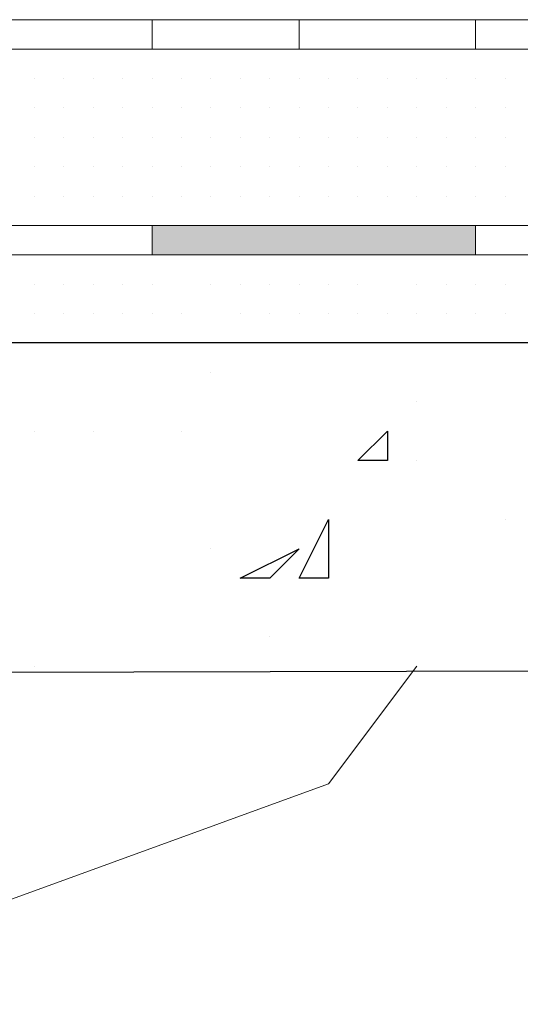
# Model space of a CAD drawing. Header units: metres. Extents: x 5.7 to 89.8, y 4 to 63.5.
# Tile 381 of 475: x 62.823 to 62.987, y 49.535 to 49.858. Entities that reach past the tile are written whole.
import ezdxf

# ---------------------------------------------------------------- set-up
doc = ezdxf.new("R2010")
doc.units = ezdxf.units.M
doc.header["$MEASUREMENT"] = 0
for name, color, linetype in [('PDF17_hatch', 7, 'Continuous'), ('PDF17_hatch-borshi', 7, 'Continuous'), ('PDF17_Isogam', 7, 'Continuous'), ('PDF17_kaff', 7, 'Continuous')]:
    doc.layers.add(name, color=color, linetype=linetype)

msp = doc.modelspace()

# ---------------------------------------------------------------- linework, layer by layer
at = {"layer": 'PDF17_hatch', "lineweight": 25}
for points in [[(62.88532, 49.74194), (62.88532, 49.74194)], [(62.95273, 49.73231), (62.95273, 49.73231)], [(62.82753, 49.72268), (62.82753, 49.72268)], [(62.84679, 49.72268), (62.84679, 49.72268)], [(62.87568, 49.72268), (62.87568, 49.72268)], [(62.93347, 49.71304), (62.93347, 49.71304)], [(62.95273, 49.71304), (62.95273, 49.71304)], [(62.98163, 49.69378), (62.98163, 49.69378)], [(62.88532, 49.68415), (62.88532, 49.68415)], [(62.90458, 49.65526), (62.90458, 49.65526)], [(62.82753, 49.64563), (62.82753, 49.64563)]]:
    msp.add_lwpolyline(points, dxfattribs=at)
for points in [[(62.9431, 49.72268), (62.9431, 49.71304), (62.93347, 49.71304)], [(62.92384, 49.67452), (62.91421, 49.67452), (62.92384, 49.69378)], [(62.91421, 49.68415), (62.90458, 49.67452), (62.89495, 49.67452)]]:
    msp.add_lwpolyline(points, close=True, dxfattribs=at)
at = {"layer": 'PDF17_hatch-borshi', "lineweight": 18}
for points in [[(62.82753, 49.84788), (62.82753, 49.84788)], [(62.84679, 49.84788), (62.84679, 49.84788)], [(62.85642, 49.84788), (62.85642, 49.84788)], [(62.86605, 49.84788), (62.86605, 49.84788)], [(62.86605, 49.84788), (62.86605, 49.84788)], [(62.87568, 49.84788), (62.87568, 49.84788)], [(62.87568, 49.84788), (62.87568, 49.84788)], [(62.89495, 49.84788), (62.89495, 49.84788)], [(62.90458, 49.84788), (62.90458, 49.84788)], [(62.91421, 49.84788), (62.91421, 49.84788)], [(62.91421, 49.84788), (62.91421, 49.84788)], [(62.91421, 49.84788), (62.91421, 49.84788)], [(62.93347, 49.84788), (62.93347, 49.84788)], [(62.93347, 49.84788), (62.93347, 49.84788)], [(62.9431, 49.84788), (62.9431, 49.84788)], [(62.9431, 49.84788), (62.9431, 49.84788)], [(62.9431, 49.84788), (62.9431, 49.84788)], [(62.96236, 49.84788), (62.96236, 49.84788)], [(62.96236, 49.84788), (62.96236, 49.84788)], [(62.96236, 49.84788), (62.96236, 49.84788)], [(62.972, 49.84788), (62.972, 49.84788)], [(62.972, 49.84788), (62.972, 49.84788)], [(62.98163, 49.84788), (62.98163, 49.84788)], [(62.98163, 49.84788), (62.98163, 49.84788)], [(62.82753, 49.83825), (62.82753, 49.83825)], [(62.82753, 49.83825), (62.82753, 49.83825)], [(62.83716, 49.83825), (62.83716, 49.83825)], [(62.83716, 49.83825), (62.83716, 49.83825)], [(62.83716, 49.83825), (62.83716, 49.83825)], [(62.83716, 49.83825), (62.83716, 49.83825)], [(62.84679, 49.83825), (62.84679, 49.83825)], [(62.84679, 49.83825), (62.84679, 49.83825)], [(62.84679, 49.83825), (62.84679, 49.83825)], [(62.85642, 49.83825), (62.85642, 49.83825)], [(62.85642, 49.83825), (62.85642, 49.83825)], [(62.85642, 49.83825), (62.85642, 49.83825)], [(62.86605, 49.83825), (62.86605, 49.83825)], [(62.86605, 49.83825), (62.86605, 49.83825)], [(62.86605, 49.83825), (62.86605, 49.83825)], [(62.87568, 49.83825), (62.87568, 49.83825)], [(62.87568, 49.83825), (62.87568, 49.83825)], [(62.87568, 49.83825), (62.87568, 49.83825)], [(62.88532, 49.83825), (62.88532, 49.83825)], [(62.88532, 49.83825), (62.88532, 49.83825)], [(62.88532, 49.83825), (62.88532, 49.83825)], [(62.88532, 49.83825), (62.88532, 49.83825)], [(62.89495, 49.83825), (62.89495, 49.83825)], [(62.89495, 49.83825), (62.89495, 49.83825)], [(62.90458, 49.83825), (62.90458, 49.83825)], [(62.90458, 49.83825), (62.90458, 49.83825)], [(62.90458, 49.83825), (62.90458, 49.83825)], [(62.90458, 49.83825), (62.90458, 49.83825)], [(62.91421, 49.83825), (62.91421, 49.83825)], [(62.92384, 49.83825), (62.92384, 49.83825)], [(62.92384, 49.83825), (62.92384, 49.83825)], [(62.92384, 49.83825), (62.92384, 49.83825)], [(62.92384, 49.83825), (62.92384, 49.83825)], [(62.93347, 49.83825), (62.93347, 49.83825)], [(62.93347, 49.83825), (62.93347, 49.83825)], [(62.93347, 49.83825), (62.93347, 49.83825)], [(62.93347, 49.83825), (62.93347, 49.83825)], [(62.9431, 49.83825), (62.9431, 49.83825)], [(62.9431, 49.83825), (62.9431, 49.83825)], [(62.95273, 49.83825), (62.95273, 49.83825)], [(62.95273, 49.83825), (62.95273, 49.83825)], [(62.95273, 49.83825), (62.95273, 49.83825)], [(62.95273, 49.83825), (62.95273, 49.83825)], [(62.96236, 49.83825), (62.96236, 49.83825)], [(62.96236, 49.83825), (62.96236, 49.83825)], [(62.972, 49.83825), (62.972, 49.83825)], [(62.972, 49.83825), (62.972, 49.83825)], [(62.972, 49.83825), (62.972, 49.83825)], [(62.98163, 49.83825), (62.98163, 49.83825)], [(62.98163, 49.83825), (62.98163, 49.83825)], [(62.82753, 49.82862), (62.82753, 49.82862)], [(62.82753, 49.82862), (62.82753, 49.82862)], [(62.82753, 49.82862), (62.82753, 49.82862)], [(62.82753, 49.82862), (62.82753, 49.82862)], [(62.82753, 49.82862), (62.82753, 49.82862)], [(62.83716, 49.82862), (62.83716, 49.82862)], [(62.83716, 49.82862), (62.83716, 49.82862)], [(62.83716, 49.82862), (62.83716, 49.82862)], [(62.84679, 49.82862), (62.84679, 49.82862)], [(62.84679, 49.82862), (62.84679, 49.82862)], [(62.84679, 49.82862), (62.84679, 49.82862)], [(62.84679, 49.82862), (62.84679, 49.82862)], [(62.85642, 49.82862), (62.85642, 49.82862)], [(62.85642, 49.82862), (62.85642, 49.82862)], [(62.85642, 49.82862), (62.85642, 49.82862)], [(62.85642, 49.82862), (62.85642, 49.82862)], [(62.86605, 49.82862), (62.86605, 49.82862)], [(62.86605, 49.82862), (62.86605, 49.82862)], [(62.86605, 49.82862), (62.86605, 49.82862)], [(62.86605, 49.82862), (62.86605, 49.82862)], [(62.87568, 49.82862), (62.87568, 49.82862)], [(62.87568, 49.82862), (62.87568, 49.82862)], [(62.87568, 49.82862), (62.87568, 49.82862)], [(62.87568, 49.82862), (62.87568, 49.82862)], [(62.87568, 49.82862), (62.87568, 49.82862)], [(62.88532, 49.82862), (62.88532, 49.82862)], [(62.88532, 49.82862), (62.88532, 49.82862)], [(62.88532, 49.82862), (62.88532, 49.82862)], [(62.89495, 49.82862), (62.89495, 49.82862)], [(62.89495, 49.82862), (62.89495, 49.82862)], [(62.89495, 49.82862), (62.89495, 49.82862)], [(62.89495, 49.82862), (62.89495, 49.82862)], [(62.90458, 49.82862), (62.90458, 49.82862)], [(62.90458, 49.82862), (62.90458, 49.82862)], [(62.90458, 49.82862), (62.90458, 49.82862)], [(62.91421, 49.82862), (62.91421, 49.82862)], [(62.91421, 49.82862), (62.91421, 49.82862)], [(62.91421, 49.82862), (62.91421, 49.82862)], [(62.92384, 49.82862), (62.92384, 49.82862)], [(62.92384, 49.82862), (62.92384, 49.82862)], [(62.92384, 49.82862), (62.92384, 49.82862)], [(62.93347, 49.82862), (62.93347, 49.82862)], [(62.93347, 49.82862), (62.93347, 49.82862)], [(62.93347, 49.82862), (62.93347, 49.82862)], [(62.93347, 49.82862), (62.93347, 49.82862)], [(62.93347, 49.82862), (62.93347, 49.82862)], [(62.9431, 49.82862), (62.9431, 49.82862)], [(62.9431, 49.82862), (62.9431, 49.82862)], [(62.9431, 49.82862), (62.9431, 49.82862)], [(62.9431, 49.82862), (62.9431, 49.82862)], [(62.95273, 49.82862), (62.95273, 49.82862)], [(62.95273, 49.82862), (62.95273, 49.82862)], [(62.95273, 49.82862), (62.95273, 49.82862)], [(62.95273, 49.82862), (62.95273, 49.82862)], [(62.96236, 49.82862), (62.96236, 49.82862)], [(62.96236, 49.82862), (62.96236, 49.82862)], [(62.96236, 49.82862), (62.96236, 49.82862)], [(62.96236, 49.82862), (62.96236, 49.82862)], [(62.96236, 49.82862), (62.96236, 49.82862)], [(62.972, 49.82862), (62.972, 49.82862)], [(62.972, 49.82862), (62.972, 49.82862)], [(62.98163, 49.82862), (62.98163, 49.82862)], [(62.98163, 49.82862), (62.98163, 49.82862)], [(62.98163, 49.82862), (62.98163, 49.82862)], [(62.98163, 49.82862), (62.98163, 49.82862)], [(62.82753, 49.81899), (62.82753, 49.81899)], [(62.83716, 49.81899), (62.83716, 49.81899)], [(62.83716, 49.81899), (62.83716, 49.81899)], [(62.83716, 49.81899), (62.83716, 49.81899)], [(62.84679, 49.81899), (62.84679, 49.81899)], [(62.84679, 49.81899), (62.84679, 49.81899)], [(62.84679, 49.81899), (62.84679, 49.81899)], [(62.85642, 49.81899), (62.85642, 49.81899)], [(62.85642, 49.81899), (62.85642, 49.81899)], [(62.85642, 49.81899), (62.85642, 49.81899)], [(62.85642, 49.81899), (62.85642, 49.81899)], [(62.86605, 49.81899), (62.86605, 49.81899)], [(62.86605, 49.81899), (62.86605, 49.81899)], [(62.86605, 49.81899), (62.86605, 49.81899)], [(62.86605, 49.81899), (62.86605, 49.81899)], [(62.87568, 49.81899), (62.87568, 49.81899)], [(62.87568, 49.81899), (62.87568, 49.81899)], [(62.87568, 49.81899), (62.87568, 49.81899)], [(62.87568, 49.81899), (62.87568, 49.81899)], [(62.88532, 49.81899), (62.88532, 49.81899)], [(62.88532, 49.81899), (62.88532, 49.81899)], [(62.88532, 49.81899), (62.88532, 49.81899)], [(62.88532, 49.81899), (62.88532, 49.81899)], [(62.89495, 49.81899), (62.89495, 49.81899)], [(62.89495, 49.81899), (62.89495, 49.81899)], [(62.90458, 49.81899), (62.90458, 49.81899)], [(62.90458, 49.81899), (62.90458, 49.81899)], [(62.90458, 49.81899), (62.90458, 49.81899)], [(62.90458, 49.81899), (62.90458, 49.81899)], [(62.90458, 49.81899), (62.90458, 49.81899)], [(62.91421, 49.81899), (62.91421, 49.81899)], [(62.91421, 49.81899), (62.91421, 49.81899)], [(62.92384, 49.81899), (62.92384, 49.81899)], [(62.92384, 49.81899), (62.92384, 49.81899)], [(62.92384, 49.81899), (62.92384, 49.81899)], [(62.93347, 49.81899), (62.93347, 49.81899)], [(62.93347, 49.81899), (62.93347, 49.81899)], [(62.93347, 49.81899), (62.93347, 49.81899)], [(62.93347, 49.81899), (62.93347, 49.81899)], [(62.9431, 49.81899), (62.9431, 49.81899)], [(62.9431, 49.81899), (62.9431, 49.81899)], [(62.95273, 49.81899), (62.95273, 49.81899)], [(62.95273, 49.81899), (62.95273, 49.81899)], [(62.95273, 49.81899), (62.95273, 49.81899)], [(62.95273, 49.81899), (62.95273, 49.81899)], [(62.96236, 49.81899), (62.96236, 49.81899)], [(62.96236, 49.81899), (62.96236, 49.81899)], [(62.96236, 49.81899), (62.96236, 49.81899)], [(62.96236, 49.81899), (62.96236, 49.81899)], [(62.972, 49.81899), (62.972, 49.81899)], [(62.972, 49.81899), (62.972, 49.81899)], [(62.972, 49.81899), (62.972, 49.81899)], [(62.972, 49.81899), (62.972, 49.81899)], [(62.98163, 49.81899), (62.98163, 49.81899)], [(62.98163, 49.81899), (62.98163, 49.81899)], [(62.98163, 49.81899), (62.98163, 49.81899)], [(62.98163, 49.81899), (62.98163, 49.81899)], [(62.82753, 49.80936), (62.82753, 49.80936)], [(62.82753, 49.80936), (62.82753, 49.80936)], [(62.82753, 49.80936), (62.82753, 49.80936)], [(62.82753, 49.80936), (62.82753, 49.80936)], [(62.82753, 49.80936), (62.82753, 49.80936)], [(62.83716, 49.80936), (62.83716, 49.80936)], [(62.83716, 49.80936), (62.83716, 49.80936)], [(62.83716, 49.80936), (62.83716, 49.80936)], [(62.84679, 49.80936), (62.84679, 49.80936)], [(62.84679, 49.80936), (62.84679, 49.80936)], [(62.84679, 49.80936), (62.84679, 49.80936)], [(62.85642, 49.80936), (62.85642, 49.80936)], [(62.85642, 49.80936), (62.85642, 49.80936)], [(62.85642, 49.80936), (62.85642, 49.80936)], [(62.86605, 49.80936), (62.86605, 49.80936)], [(62.86605, 49.80936), (62.86605, 49.80936)], [(62.86605, 49.80936), (62.86605, 49.80936)], [(62.87568, 49.80936), (62.87568, 49.80936)], [(62.87568, 49.80936), (62.87568, 49.80936)], [(62.87568, 49.80936), (62.87568, 49.80936)], [(62.87568, 49.80936), (62.87568, 49.80936)], [(62.87568, 49.80936), (62.87568, 49.80936)], [(62.88532, 49.80936), (62.88532, 49.80936)], [(62.88532, 49.80936), (62.88532, 49.80936)], [(62.88532, 49.80936), (62.88532, 49.80936)], [(62.89495, 49.80936), (62.89495, 49.80936)], [(62.89495, 49.80936), (62.89495, 49.80936)], [(62.89495, 49.80936), (62.89495, 49.80936)], [(62.89495, 49.80936), (62.89495, 49.80936)], [(62.89495, 49.80936), (62.89495, 49.80936)], [(62.90458, 49.80936), (62.90458, 49.80936)], [(62.90458, 49.80936), (62.90458, 49.80936)], [(62.90458, 49.80936), (62.90458, 49.80936)], [(62.90458, 49.80936), (62.90458, 49.80936)], [(62.91421, 49.80936), (62.91421, 49.80936)], [(62.91421, 49.80936), (62.91421, 49.80936)], [(62.91421, 49.80936), (62.91421, 49.80936)], [(62.91421, 49.80936), (62.91421, 49.80936)], [(62.92384, 49.80936), (62.92384, 49.80936)], [(62.92384, 49.80936), (62.92384, 49.80936)], [(62.92384, 49.80936), (62.92384, 49.80936)], [(62.93347, 49.80936), (62.93347, 49.80936)], [(62.93347, 49.80936), (62.93347, 49.80936)], [(62.93347, 49.80936), (62.93347, 49.80936)], [(62.93347, 49.80936), (62.93347, 49.80936)], [(62.93347, 49.80936), (62.93347, 49.80936)], [(62.9431, 49.80936), (62.9431, 49.80936)], [(62.9431, 49.80936), (62.9431, 49.80936)], [(62.9431, 49.80936), (62.9431, 49.80936)], [(62.9431, 49.80936), (62.9431, 49.80936)], [(62.9431, 49.80936), (62.9431, 49.80936)], [(62.95273, 49.80936), (62.95273, 49.80936)], [(62.95273, 49.80936), (62.95273, 49.80936)], [(62.95273, 49.80936), (62.95273, 49.80936)], [(62.96236, 49.80936), (62.96236, 49.80936)], [(62.96236, 49.80936), (62.96236, 49.80936)], [(62.96236, 49.80936), (62.96236, 49.80936)], [(62.96236, 49.80936), (62.96236, 49.80936)], [(62.96236, 49.80936), (62.96236, 49.80936)], [(62.972, 49.80936), (62.972, 49.80936)], [(62.972, 49.80936), (62.972, 49.80936)], [(62.98163, 49.80936), (62.98163, 49.80936)], [(62.98163, 49.80936), (62.98163, 49.80936)], [(62.98163, 49.80936), (62.98163, 49.80936)], [(62.98163, 49.80936), (62.98163, 49.80936)], [(62.82753, 49.79972), (62.82753, 49.79972)], [(62.82753, 49.79972), (62.82753, 49.79972)], [(62.82753, 49.79972), (62.82753, 49.79972)], [(62.83716, 49.79972), (62.83716, 49.79972)], [(62.83716, 49.79972), (62.83716, 49.79972)], [(62.83716, 49.79972), (62.83716, 49.79972)], [(62.83716, 49.79972), (62.83716, 49.79972)], [(62.84679, 49.79972), (62.84679, 49.79972)], [(62.84679, 49.79972), (62.84679, 49.79972)], [(62.84679, 49.79972), (62.84679, 49.79972)], [(62.84679, 49.79972), (62.84679, 49.79972)], [(62.85642, 49.79972), (62.85642, 49.79972)], [(62.85642, 49.79972), (62.85642, 49.79972)], [(62.85642, 49.79972), (62.85642, 49.79972)], [(62.86605, 49.79972), (62.86605, 49.79972)], [(62.86605, 49.79972), (62.86605, 49.79972)], [(62.86605, 49.79972), (62.86605, 49.79972)], [(62.86605, 49.79972), (62.86605, 49.79972)], [(62.87568, 49.79972), (62.87568, 49.79972)], [(62.87568, 49.79972), (62.87568, 49.79972)], [(62.87568, 49.79972), (62.87568, 49.79972)], [(62.88532, 49.79972), (62.88532, 49.79972)], [(62.88532, 49.79972), (62.88532, 49.79972)], [(62.88532, 49.79972), (62.88532, 49.79972)], [(62.89495, 49.79972), (62.89495, 49.79972)], [(62.90458, 49.79972), (62.90458, 49.79972)], [(62.90458, 49.79972), (62.90458, 49.79972)], [(62.90458, 49.79972), (62.90458, 49.79972)], [(62.90458, 49.79972), (62.90458, 49.79972)], [(62.91421, 49.79972), (62.91421, 49.79972)], [(62.91421, 49.79972), (62.91421, 49.79972)], [(62.91421, 49.79972), (62.91421, 49.79972)], [(62.92384, 49.79972), (62.92384, 49.79972)], [(62.92384, 49.79972), (62.92384, 49.79972)], [(62.92384, 49.79972), (62.92384, 49.79972)], [(62.93347, 49.79972), (62.93347, 49.79972)], [(62.93347, 49.79972), (62.93347, 49.79972)], [(62.93347, 49.79972), (62.93347, 49.79972)], [(62.93347, 49.79972), (62.93347, 49.79972)], [(62.93347, 49.79972), (62.93347, 49.79972)], [(62.9431, 49.79972), (62.9431, 49.79972)], [(62.9431, 49.79972), (62.9431, 49.79972)], [(62.9431, 49.79972), (62.9431, 49.79972)], [(62.95273, 49.79972), (62.95273, 49.79972)], [(62.95273, 49.79972), (62.95273, 49.79972)], [(62.95273, 49.79972), (62.95273, 49.79972)], [(62.96236, 49.79972), (62.96236, 49.79972)], [(62.96236, 49.79972), (62.96236, 49.79972)], [(62.96236, 49.79972), (62.96236, 49.79972)], [(62.96236, 49.79972), (62.96236, 49.79972)], [(62.972, 49.79972), (62.972, 49.79972)], [(62.972, 49.79972), (62.972, 49.79972)], [(62.972, 49.79972), (62.972, 49.79972)], [(62.98163, 49.79972), (62.98163, 49.79972)], [(62.98163, 49.79972), (62.98163, 49.79972)], [(62.98163, 49.79972), (62.98163, 49.79972)], [(62.98163, 49.79972), (62.98163, 49.79972)], [(62.82753, 49.79009), (62.82753, 49.79009)], [(62.82753, 49.79009), (62.82753, 49.79009)], [(62.84679, 49.79009), (62.84679, 49.79009)], [(62.84679, 49.79009), (62.84679, 49.79009)], [(62.85642, 49.79009), (62.85642, 49.79009)], [(62.87568, 49.79009), (62.87568, 49.79009)], [(62.88532, 49.79009), (62.88532, 49.79009)], [(62.89495, 49.79009), (62.89495, 49.79009)], [(62.89495, 49.79009), (62.89495, 49.79009)], [(62.90458, 49.79009), (62.90458, 49.79009)], [(62.91421, 49.79009), (62.91421, 49.79009)], [(62.91421, 49.79009), (62.91421, 49.79009)], [(62.92384, 49.79009), (62.92384, 49.79009)], [(62.93347, 49.79009), (62.93347, 49.79009)], [(62.93347, 49.79009), (62.93347, 49.79009)], [(62.9431, 49.79009), (62.9431, 49.79009)], [(62.9431, 49.79009), (62.9431, 49.79009)], [(62.95273, 49.79009), (62.95273, 49.79009)], [(62.96236, 49.79009), (62.96236, 49.79009)], [(62.96236, 49.79009), (62.96236, 49.79009)], [(62.972, 49.79009), (62.972, 49.79009)], [(62.972, 49.79009), (62.972, 49.79009)], [(62.98163, 49.79009), (62.98163, 49.79009)], [(62.84679, 49.78046), (62.84679, 49.78046)], [(62.85642, 49.78046), (62.85642, 49.78046)], [(62.87568, 49.78046), (62.87568, 49.78046)], [(62.87568, 49.78046), (62.87568, 49.78046)], [(62.88532, 49.78046), (62.88532, 49.78046)], [(62.89495, 49.78046), (62.89495, 49.78046)], [(62.89495, 49.78046), (62.89495, 49.78046)], [(62.90458, 49.78046), (62.90458, 49.78046)], [(62.91421, 49.78046), (62.91421, 49.78046)], [(62.92384, 49.78046), (62.92384, 49.78046)], [(62.92384, 49.78046), (62.92384, 49.78046)], [(62.9431, 49.78046), (62.9431, 49.78046)], [(62.95273, 49.78046), (62.95273, 49.78046)], [(62.96236, 49.78046), (62.96236, 49.78046)], [(62.82753, 49.77083), (62.82753, 49.77083)], [(62.82753, 49.77083), (62.82753, 49.77083)], [(62.82753, 49.77083), (62.82753, 49.77083)], [(62.82753, 49.77083), (62.82753, 49.77083)], [(62.83716, 49.77083), (62.83716, 49.77083)], [(62.83716, 49.77083), (62.83716, 49.77083)], [(62.84679, 49.77083), (62.84679, 49.77083)], [(62.85642, 49.77083), (62.85642, 49.77083)], [(62.85642, 49.77083), (62.85642, 49.77083)], [(62.85642, 49.77083), (62.85642, 49.77083)], [(62.86605, 49.77083), (62.86605, 49.77083)], [(62.86605, 49.77083), (62.86605, 49.77083)], [(62.88532, 49.77083), (62.88532, 49.77083)], [(62.88532, 49.77083), (62.88532, 49.77083)], [(62.89495, 49.77083), (62.89495, 49.77083)], [(62.90458, 49.77083), (62.90458, 49.77083)], [(62.91421, 49.77083), (62.91421, 49.77083)], [(62.92384, 49.77083), (62.92384, 49.77083)], [(62.93347, 49.77083), (62.93347, 49.77083)], [(62.93347, 49.77083), (62.93347, 49.77083)], [(62.95273, 49.77083), (62.95273, 49.77083)], [(62.96236, 49.77083), (62.96236, 49.77083)], [(62.96236, 49.77083), (62.96236, 49.77083)], [(62.972, 49.77083), (62.972, 49.77083)], [(62.98163, 49.77083), (62.98163, 49.77083)], [(62.98163, 49.77083), (62.98163, 49.77083)], [(62.82753, 49.7612), (62.82753, 49.7612)], [(62.82753, 49.7612), (62.82753, 49.7612)], [(62.83716, 49.7612), (62.83716, 49.7612)], [(62.84679, 49.7612), (62.84679, 49.7612)], [(62.85642, 49.7612), (62.85642, 49.7612)], [(62.86605, 49.7612), (62.86605, 49.7612)], [(62.87568, 49.7612), (62.87568, 49.7612)], [(62.87568, 49.7612), (62.87568, 49.7612)], [(62.89495, 49.7612), (62.89495, 49.7612)], [(62.89495, 49.7612), (62.89495, 49.7612)], [(62.90458, 49.7612), (62.90458, 49.7612)], [(62.90458, 49.7612), (62.90458, 49.7612)], [(62.90458, 49.7612), (62.90458, 49.7612)], [(62.91421, 49.7612), (62.91421, 49.7612)], [(62.92384, 49.7612), (62.92384, 49.7612)], [(62.92384, 49.7612), (62.92384, 49.7612)], [(62.92384, 49.7612), (62.92384, 49.7612)], [(62.93347, 49.7612), (62.93347, 49.7612)], [(62.93347, 49.7612), (62.93347, 49.7612)], [(62.93347, 49.7612), (62.93347, 49.7612)], [(62.9431, 49.7612), (62.9431, 49.7612)], [(62.9431, 49.7612), (62.9431, 49.7612)], [(62.95273, 49.7612), (62.95273, 49.7612)], [(62.95273, 49.7612), (62.95273, 49.7612)], [(62.96236, 49.7612), (62.96236, 49.7612)], [(62.972, 49.7612), (62.972, 49.7612)], [(62.98163, 49.7612), (62.98163, 49.7612)], [(62.83716, 49.75157), (62.83716, 49.75157)], [(62.83716, 49.75157), (62.83716, 49.75157)], [(62.83716, 49.75157), (62.83716, 49.75157)], [(62.83716, 49.75157), (62.83716, 49.75157)], [(62.84679, 49.75157), (62.84679, 49.75157)], [(62.85642, 49.75157), (62.85642, 49.75157)], [(62.86605, 49.75157), (62.86605, 49.75157)], [(62.86605, 49.75157), (62.86605, 49.75157)], [(62.86605, 49.75157), (62.86605, 49.75157)], [(62.87568, 49.75157), (62.87568, 49.75157)], [(62.87568, 49.75157), (62.87568, 49.75157)], [(62.88532, 49.75157), (62.88532, 49.75157)], [(62.88532, 49.75157), (62.88532, 49.75157)], [(62.88532, 49.75157), (62.88532, 49.75157)], [(62.91421, 49.75157), (62.91421, 49.75157)], [(62.91421, 49.75157), (62.91421, 49.75157)], [(62.91421, 49.75157), (62.91421, 49.75157)], [(62.93347, 49.75157), (62.93347, 49.75157)], [(62.9431, 49.75157), (62.9431, 49.75157)], [(62.9431, 49.75157), (62.9431, 49.75157)], [(62.95273, 49.75157), (62.95273, 49.75157)], [(62.972, 49.75157), (62.972, 49.75157)], [(62.98163, 49.75157), (62.98163, 49.75157)], [(62.98163, 49.75157), (62.98163, 49.75157)], [(62.75048, 49.61673), (62.8179, 49.56858), (62.92384, 49.6071), (62.95273, 49.64563)]]:
    msp.add_lwpolyline(points, dxfattribs=at)
at = {"layer": 'PDF17_Isogam', "lineweight": 13}
for points in [[(57.88672, 49.75157), (57.90598, 49.78046), (57.93488, 49.79009), (58.19492, 49.79009), (58.21418, 49.78046), (58.22381, 49.7612), (58.22381, 49.65526), (58.23345, 49.63599), (58.24308, 49.62636), (58.52238, 49.62636), (58.54164, 49.63599), (58.55128, 49.65526), (58.55128, 49.7612), (58.56091, 49.78046), (58.58017, 49.79009), (63.78102, 49.79009)], [(62.86605, 49.79009), (62.86605, 49.78046)], [(62.972, 49.79009), (62.972, 49.78046)], [(63.78102, 49.78046), (58.58017, 49.78046), (58.56091, 49.77083), (58.56091, 49.7612), (58.56091, 49.75157)]]:
    msp.add_lwpolyline(points, dxfattribs=at)
at = {"layer": 'PDF17_Isogam', "transparency": 33554559}
for points in [[(62.86605, 49.78046), (62.972, 49.78046), (62.86605, 49.79009)], [(62.972, 49.78046), (62.86605, 49.79009), (62.972, 49.79009)]]:
    msp.add_solid(points, dxfattribs=at)
at = {"layer": 'PDF17_kaff', "lineweight": 20}
for points in [[(63.69434, 49.85751), (58.52238, 49.85751), (58.52238, 49.83825)], [(62.86605, 49.85751), (62.86605, 49.84788)], [(62.91421, 49.85751), (62.91421, 49.84788)], [(62.972, 49.85751), (62.972, 49.84788)], [(63.69434, 49.84788), (58.53201, 49.84788), (58.53201, 49.82862), (58.48386, 49.82862)]]:
    msp.add_lwpolyline(points, dxfattribs=at)
at = {"layer": 'PDF17_kaff', "lineweight": 30}
for points in [[(63.8388, 49.75157), (58.56091, 49.75157), (58.56091, 49.58784), (58.21418, 49.58784)], [(58.21418, 49.4819), (58.65722, 49.4819), (58.65722, 49.63599), (63.81954, 49.64563)]]:
    msp.add_lwpolyline(points, dxfattribs=at)

doc.saveas('drawing.dxf')
